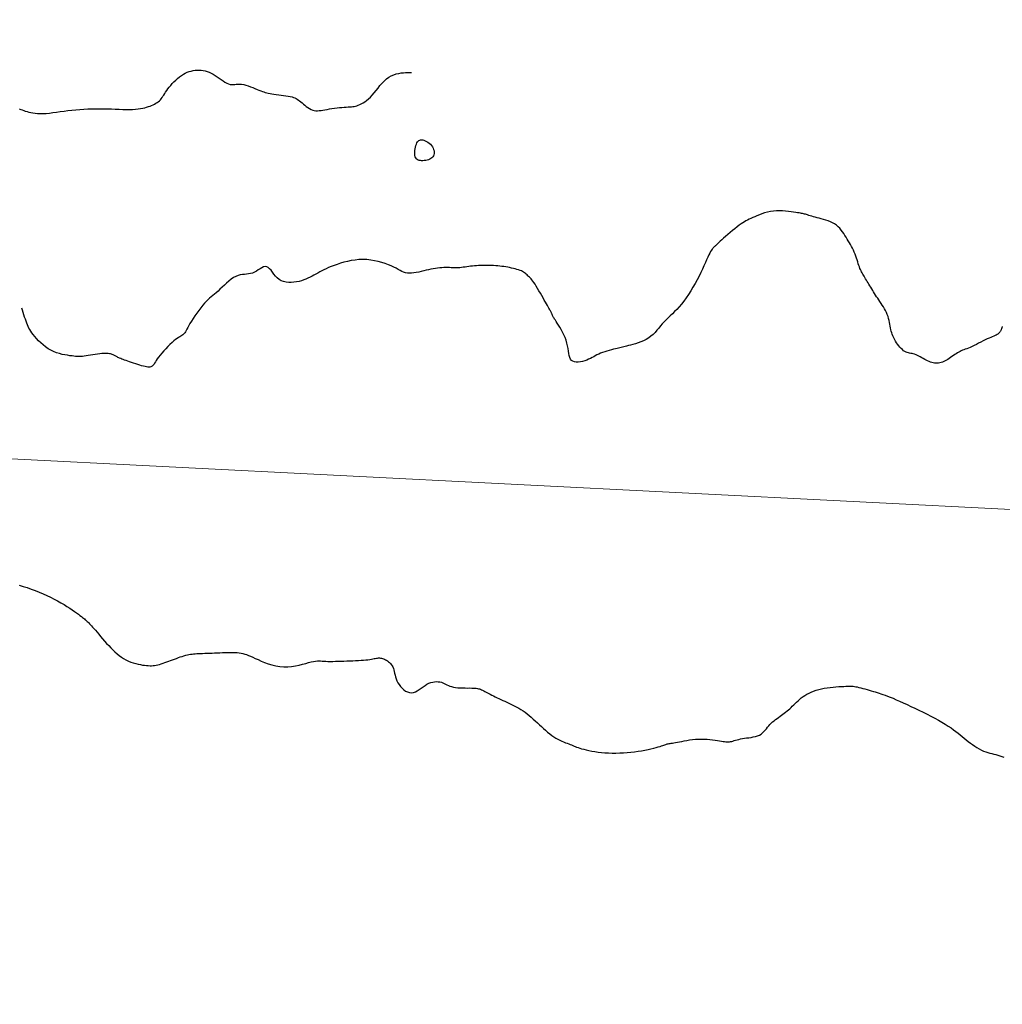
# Model space of a CAD drawing. Header units: millimetres. Extents: x 32690613 to 32693367, y 5343692 to 5344708.
# Tile 407 of 656: x 32692615 to 32692646, y 5344193 to 5344224. Entities that reach past the tile are written whole.
import ezdxf

# ---------------------------------------------------------------- set-up
doc = ezdxf.new("R2010")
doc.units = ezdxf.units.MM
doc.header["$LTSCALE"] = 20
doc.layers.get('0').update_dxf_attribs({"lineweight": 18})
doc.layers.get('Defpoints').update_dxf_attribs({"color": 11, "lineweight": 18})
doc.layers.add('02-DGM_HL_492.50', color=92, linetype='Continuous')
doc.layers.add('02-DGM_HL_493.00', color=102, linetype='Continuous')

# ---------------------------------------------------------------- blocks, each defined once
blk = doc.blocks.new('A$C78070446')
blk.add_line((4469482.471, 5342769.75), (4470232.054, 5342702.499))

msp = doc.modelspace()

# ---------------------------------------------------------------- linework, layer by layer
at = {"layer": '02-DGM_HL_492.50', "elevation": 492.5, "flags": 128}
for points in [[(32692645.969, 5344214.734), (32692645.964, 5344214.72), (32692645.959, 5344214.708), (32692645.954, 5344214.695), (32692645.948, 5344214.683), (32692645.943, 5344214.67), (32692645.937, 5344214.656), (32692645.931, 5344214.641), (32692645.924, 5344214.624), (32692645.917, 5344214.606), (32692645.908, 5344214.587), (32692645.897, 5344214.568), (32692645.884, 5344214.548), (32692645.868, 5344214.529), (32692645.849, 5344214.51), (32692645.827, 5344214.492), (32692645.8, 5344214.475), (32692645.769, 5344214.459), (32692645.734, 5344214.443), (32692645.694, 5344214.426), (32692645.649, 5344214.408), (32692645.6, 5344214.387), (32692645.546, 5344214.364), (32692645.487, 5344214.338), (32692645.424, 5344214.307), (32692645.356, 5344214.274), (32692645.286, 5344214.239), (32692645.216, 5344214.203), (32692645.145, 5344214.167), (32692645.076, 5344214.133), (32692645.011, 5344214.101), (32692644.95, 5344214.072), (32692644.894, 5344214.049), (32692644.843, 5344214.028), (32692644.796, 5344214.011), (32692644.752, 5344213.994), (32692644.711, 5344213.979), (32692644.67, 5344213.962), (32692644.63, 5344213.944), (32692644.59, 5344213.923), (32692644.549, 5344213.899), (32692644.506, 5344213.872), (32692644.463, 5344213.843), (32692644.419, 5344213.812), (32692644.374, 5344213.78), (32692644.33, 5344213.749), (32692644.286, 5344213.719), (32692644.242, 5344213.69), (32692644.198, 5344213.664), (32692644.156, 5344213.641), (32692644.113, 5344213.62), (32692644.071, 5344213.603), (32692644.03, 5344213.589), (32692643.988, 5344213.578), (32692643.947, 5344213.571), (32692643.905, 5344213.567), (32692643.863, 5344213.567), (32692643.821, 5344213.571), (32692643.779, 5344213.579), (32692643.736, 5344213.59), (32692643.693, 5344213.604), (32692643.649, 5344213.621), (32692643.605, 5344213.641), (32692643.56, 5344213.664), (32692643.514, 5344213.689), (32692643.467, 5344213.715), (32692643.421, 5344213.742), (32692643.374, 5344213.769), (32692643.328, 5344213.795), (32692643.282, 5344213.818), (32692643.238, 5344213.839), (32692643.195, 5344213.855), (32692643.153, 5344213.867), (32692643.113, 5344213.875), (32692643.074, 5344213.882), (32692643.036, 5344213.888), (32692642.998, 5344213.895), (32692642.961, 5344213.905), (32692642.923, 5344213.919), (32692642.885, 5344213.939), (32692642.846, 5344213.966), (32692642.807, 5344213.999), (32692642.768, 5344214.037), (32692642.73, 5344214.079), (32692642.693, 5344214.124), (32692642.658, 5344214.171), (32692642.625, 5344214.218), (32692642.595, 5344214.264), (32692642.568, 5344214.309), (32692642.544, 5344214.353), (32692642.522, 5344214.397), (32692642.503, 5344214.44), (32692642.487, 5344214.485), (32692642.472, 5344214.531), (32692642.458, 5344214.579), (32692642.446, 5344214.63), (32692642.435, 5344214.685), (32692642.425, 5344214.742), (32692642.414, 5344214.801), (32692642.402, 5344214.862), (32692642.388, 5344214.925), (32692642.372, 5344214.987), (32692642.354, 5344215.05), (32692642.331, 5344215.112), (32692642.305, 5344215.173), (32692642.275, 5344215.233), (32692642.243, 5344215.292), (32692642.208, 5344215.349), (32692642.172, 5344215.406), (32692642.135, 5344215.461), (32692642.099, 5344215.516), (32692642.063, 5344215.569), (32692642.028, 5344215.621), (32692641.994, 5344215.673), (32692641.962, 5344215.723), (32692641.931, 5344215.773), (32692641.9, 5344215.823), (32692641.87, 5344215.872), (32692641.84, 5344215.92), (32692641.811, 5344215.968), (32692641.782, 5344216.016), (32692641.753, 5344216.063), (32692641.725, 5344216.11), (32692641.697, 5344216.155), (32692641.671, 5344216.199), (32692641.645, 5344216.241), (32692641.62, 5344216.282), (32692641.597, 5344216.32), (32692641.576, 5344216.355), (32692641.556, 5344216.389), (32692641.537, 5344216.422), (32692641.519, 5344216.456), (32692641.501, 5344216.49), (32692641.484, 5344216.527), (32692641.467, 5344216.568), (32692641.451, 5344216.612), (32692641.434, 5344216.661), (32692641.416, 5344216.715), (32692641.398, 5344216.772), (32692641.379, 5344216.832), (32692641.358, 5344216.894), (32692641.337, 5344216.956), (32692641.313, 5344217.019), (32692641.288, 5344217.081), (32692641.261, 5344217.142), (32692641.232, 5344217.202), (32692641.201, 5344217.26), (32692641.169, 5344217.318), (32692641.135, 5344217.376), (32692641.1, 5344217.433), (32692641.065, 5344217.491), (32692641.029, 5344217.549), (32692640.992, 5344217.607), (32692640.954, 5344217.666), (32692640.915, 5344217.723), (32692640.873, 5344217.779), (32692640.828, 5344217.833), (32692640.779, 5344217.883), (32692640.725, 5344217.93), (32692640.667, 5344217.972), (32692640.603, 5344218.008), (32692640.535, 5344218.04), (32692640.464, 5344218.068), (32692640.391, 5344218.092), (32692640.318, 5344218.114), (32692640.246, 5344218.133), (32692640.177, 5344218.15), (32692640.111, 5344218.167), (32692640.051, 5344218.183), (32692639.995, 5344218.199), (32692639.944, 5344218.214), (32692639.897, 5344218.228), (32692639.854, 5344218.241), (32692639.815, 5344218.254), (32692639.779, 5344218.265), (32692639.746, 5344218.275), (32692639.715, 5344218.283), (32692639.686, 5344218.291), (32692639.656, 5344218.298), (32692639.623, 5344218.304), (32692639.587, 5344218.311), (32692639.545, 5344218.318), (32692639.496, 5344218.326), (32692639.438, 5344218.335), (32692639.37, 5344218.346), (32692639.293, 5344218.357), (32692639.209, 5344218.368), (32692639.119, 5344218.377), (32692639.025, 5344218.384), (32692638.928, 5344218.387), (32692638.83, 5344218.385), (32692638.733, 5344218.377), (32692638.638, 5344218.362), (32692638.545, 5344218.342), (32692638.456, 5344218.317), (32692638.371, 5344218.289), (32692638.29, 5344218.259), (32692638.213, 5344218.228), (32692638.143, 5344218.198), (32692638.078, 5344218.169), (32692638.02, 5344218.143), (32692637.966, 5344218.118), (32692637.916, 5344218.094), (32692637.867, 5344218.069), (32692637.818, 5344218.041), (32692637.767, 5344218.009), (32692637.712, 5344217.972), (32692637.653, 5344217.929), (32692637.587, 5344217.878), (32692637.516, 5344217.821), (32692637.442, 5344217.761), (32692637.367, 5344217.698), (32692637.294, 5344217.635), (32692637.224, 5344217.575), (32692637.159, 5344217.518), (32692637.102, 5344217.467), (32692637.053, 5344217.423), (32692637.013, 5344217.387), (32692636.98, 5344217.356), (32692636.953, 5344217.33), (32692636.931, 5344217.309), (32692636.912, 5344217.291), (32692636.896, 5344217.276), (32692636.88, 5344217.262), (32692636.865, 5344217.249), (32692636.85, 5344217.236), (32692636.833, 5344217.22), (32692636.815, 5344217.2), (32692636.796, 5344217.175), (32692636.774, 5344217.143), (32692636.751, 5344217.102), (32692636.724, 5344217.052), (32692636.694, 5344216.99), (32692636.66, 5344216.919), (32692636.623, 5344216.837), (32692636.583, 5344216.748), (32692636.539, 5344216.651), (32692636.491, 5344216.547), (32692636.439, 5344216.438), (32692636.383, 5344216.325), (32692636.323, 5344216.209), (32692636.259, 5344216.091), (32692636.192, 5344215.973), (32692636.123, 5344215.857), (32692636.052, 5344215.743), (32692635.979, 5344215.634), (32692635.906, 5344215.531), (32692635.832, 5344215.437), (32692635.758, 5344215.351), (32692635.685, 5344215.272), (32692635.613, 5344215.201), (32692635.542, 5344215.133), (32692635.473, 5344215.069), (32692635.407, 5344215.007), (32692635.342, 5344214.945), (32692635.281, 5344214.881), (32692635.222, 5344214.815), (32692635.165, 5344214.747), (32692635.109, 5344214.678), (32692635.053, 5344214.61), (32692634.994, 5344214.544), (32692634.933, 5344214.481), (32692634.866, 5344214.421), (32692634.795, 5344214.368), (32692634.716, 5344214.32), (32692634.633, 5344214.278), (32692634.547, 5344214.242), (32692634.461, 5344214.211), (32692634.376, 5344214.184), (32692634.295, 5344214.161), (32692634.22, 5344214.142), (32692634.154, 5344214.126), (32692634.096, 5344214.112), (32692634.047, 5344214.1), (32692634.004, 5344214.09), (32692633.964, 5344214.08), (32692633.926, 5344214.071), (32692633.886, 5344214.061), (32692633.844, 5344214.051), (32692633.796, 5344214.039), (32692633.74, 5344214.026), (32692633.679, 5344214.011), (32692633.613, 5344213.994), (32692633.544, 5344213.975), (32692633.474, 5344213.955), (32692633.405, 5344213.933), (32692633.337, 5344213.91), (32692633.273, 5344213.885), (32692633.214, 5344213.858), (32692633.159, 5344213.831), (32692633.107, 5344213.803), (32692633.055, 5344213.775), (32692633.004, 5344213.748), (32692632.951, 5344213.721), (32692632.896, 5344213.695), (32692632.837, 5344213.671), (32692632.773, 5344213.649), (32692632.706, 5344213.63), (32692632.638, 5344213.616), (32692632.57, 5344213.608), (32692632.506, 5344213.607), (32692632.447, 5344213.614), (32692632.395, 5344213.631), (32692632.353, 5344213.66), (32692632.321, 5344213.7), (32692632.298, 5344213.751), (32692632.282, 5344213.812), (32692632.27, 5344213.881), (32692632.259, 5344213.956), (32692632.248, 5344214.037), (32692632.233, 5344214.121), (32692632.212, 5344214.208), (32692632.184, 5344214.296), (32692632.15, 5344214.384), (32692632.11, 5344214.47), (32692632.068, 5344214.553), (32692632.024, 5344214.633), (32692631.981, 5344214.707), (32692631.94, 5344214.774), (32692631.903, 5344214.834), (32692631.871, 5344214.885), (32692631.844, 5344214.929), (32692631.822, 5344214.965), (32692631.803, 5344214.995), (32692631.788, 5344215.02), (32692631.776, 5344215.041), (32692631.766, 5344215.059), (32692631.758, 5344215.075), (32692631.751, 5344215.09), (32692631.744, 5344215.104), (32692631.739, 5344215.118), (32692631.733, 5344215.133), (32692631.726, 5344215.148), (32692631.719, 5344215.164), (32692631.711, 5344215.182), (32692631.701, 5344215.202), (32692631.689, 5344215.224), (32692631.675, 5344215.249), (32692631.659, 5344215.278), (32692631.64, 5344215.312), (32692631.618, 5344215.35), (32692631.592, 5344215.394), (32692631.563, 5344215.445), (32692631.531, 5344215.502), (32692631.494, 5344215.567), (32692631.455, 5344215.637), (32692631.413, 5344215.711), (32692631.37, 5344215.786), (32692631.327, 5344215.861), (32692631.284, 5344215.934), (32692631.243, 5344216.001), (32692631.204, 5344216.063), (32692631.168, 5344216.116), (32692631.135, 5344216.161), (32692631.105, 5344216.2), (32692631.076, 5344216.234), (32692631.049, 5344216.263), (32692631.024, 5344216.289), (32692630.999, 5344216.312), (32692630.975, 5344216.335), (32692630.95, 5344216.358), (32692630.925, 5344216.38), (32692630.899, 5344216.402), (32692630.871, 5344216.424), (32692630.84, 5344216.445), (32692630.807, 5344216.465), (32692630.77, 5344216.484), (32692630.728, 5344216.503), (32692630.682, 5344216.52), (32692630.632, 5344216.536), (32692630.578, 5344216.551), (32692630.521, 5344216.565), (32692630.462, 5344216.578), (32692630.401, 5344216.59), (32692630.339, 5344216.601), (32692630.276, 5344216.612), (32692630.213, 5344216.621), (32692630.15, 5344216.63), (32692630.087, 5344216.637), (32692630.023, 5344216.644), (32692629.959, 5344216.65), (32692629.894, 5344216.654), (32692629.828, 5344216.658), (32692629.762, 5344216.66), (32692629.694, 5344216.661), (32692629.626, 5344216.661), (32692629.557, 5344216.66), (32692629.489, 5344216.658), (32692629.421, 5344216.655), (32692629.355, 5344216.651), (32692629.29, 5344216.646), (32692629.226, 5344216.639), (32692629.165, 5344216.632), (32692629.106, 5344216.624), (32692629.048, 5344216.616), (32692628.992, 5344216.608), (32692628.937, 5344216.6), (32692628.883, 5344216.594), (32692628.829, 5344216.589), (32692628.776, 5344216.586), (32692628.722, 5344216.585), (32692628.668, 5344216.585), (32692628.614, 5344216.587), (32692628.558, 5344216.589), (32692628.502, 5344216.591), (32692628.444, 5344216.593), (32692628.384, 5344216.593), (32692628.323, 5344216.592), (32692628.259, 5344216.588), (32692628.194, 5344216.583), (32692628.126, 5344216.575), (32692628.057, 5344216.565), (32692627.986, 5344216.553), (32692627.913, 5344216.539), (32692627.838, 5344216.524), (32692627.762, 5344216.507), (32692627.685, 5344216.488), (32692627.607, 5344216.469), (32692627.529, 5344216.451), (32692627.452, 5344216.435), (32692627.377, 5344216.423), (32692627.304, 5344216.414), (32692627.235, 5344216.412), (32692627.17, 5344216.416), (32692627.109, 5344216.428), (32692627.051, 5344216.446), (32692626.995, 5344216.471), (32692626.937, 5344216.501), (32692626.877, 5344216.534), (32692626.812, 5344216.57), (32692626.741, 5344216.608), (32692626.661, 5344216.646), (32692626.571, 5344216.684), (32692626.472, 5344216.721), (32692626.365, 5344216.755), (32692626.252, 5344216.785), (32692626.134, 5344216.81), (32692626.012, 5344216.83), (32692625.888, 5344216.843), (32692625.763, 5344216.847), (32692625.638, 5344216.843), (32692625.515, 5344216.831), (32692625.394, 5344216.813), (32692625.276, 5344216.788), (32692625.161, 5344216.76), (32692625.052, 5344216.728), (32692624.949, 5344216.694), (32692624.853, 5344216.659), (32692624.764, 5344216.624), (32692624.683, 5344216.59), (32692624.607, 5344216.555), (32692624.535, 5344216.521), (32692624.468, 5344216.488), (32692624.404, 5344216.454), (32692624.341, 5344216.42), (32692624.28, 5344216.386), (32692624.219, 5344216.353), (32692624.157, 5344216.32), (32692624.094, 5344216.287), (32692624.03, 5344216.257), (32692623.963, 5344216.228), (32692623.894, 5344216.201), (32692623.822, 5344216.177), (32692623.747, 5344216.157), (32692623.668, 5344216.14), (32692623.586, 5344216.129), (32692623.503, 5344216.123), (32692623.42, 5344216.123), (32692623.339, 5344216.132), (32692623.26, 5344216.15), (32692623.187, 5344216.177), (32692623.119, 5344216.216), (32692623.058, 5344216.266), (32692623.004, 5344216.323), (32692622.953, 5344216.385), (32692622.907, 5344216.447), (32692622.862, 5344216.506), (32692622.819, 5344216.556), (32692622.774, 5344216.595), (32692622.728, 5344216.618), (32692622.679, 5344216.622), (32692622.627, 5344216.611), (32692622.573, 5344216.587), (32692622.517, 5344216.555), (32692622.459, 5344216.519), (32692622.399, 5344216.482), (32692622.339, 5344216.447), (32692622.277, 5344216.419), (32692622.215, 5344216.401), (32692622.153, 5344216.39), (32692622.09, 5344216.383), (32692622.025, 5344216.378), (32692621.96, 5344216.372), (32692621.892, 5344216.361), (32692621.824, 5344216.343), (32692621.753, 5344216.315), (32692621.681, 5344216.275), (32692621.607, 5344216.225), (32692621.533, 5344216.166), (32692621.459, 5344216.102), (32692621.387, 5344216.036), (32692621.317, 5344215.97), (32692621.25, 5344215.907), (32692621.188, 5344215.849), (32692621.129, 5344215.798), (32692621.075, 5344215.752), (32692621.023, 5344215.711), (32692620.973, 5344215.67), (32692620.923, 5344215.628), (32692620.873, 5344215.582), (32692620.82, 5344215.53), (32692620.764, 5344215.471), (32692620.705, 5344215.401), (32692620.643, 5344215.323), (32692620.58, 5344215.24), (32692620.518, 5344215.153), (32692620.457, 5344215.066), (32692620.399, 5344214.98), (32692620.347, 5344214.898), (32692620.3, 5344214.823), (32692620.261, 5344214.757), (32692620.229, 5344214.699), (32692620.201, 5344214.648), (32692620.178, 5344214.605), (32692620.157, 5344214.567), (32692620.137, 5344214.535), (32692620.117, 5344214.508), (32692620.095, 5344214.484), (32692620.071, 5344214.464), (32692620.044, 5344214.445), (32692620.013, 5344214.426), (32692619.979, 5344214.406), (32692619.94, 5344214.382), (32692619.896, 5344214.353), (32692619.847, 5344214.318), (32692619.793, 5344214.275), (32692619.734, 5344214.223), (32692619.67, 5344214.163), (32692619.605, 5344214.098), (32692619.539, 5344214.029), (32692619.475, 5344213.959), (32692619.414, 5344213.889), (32692619.358, 5344213.822), (32692619.309, 5344213.76), (32692619.269, 5344213.704), (32692619.236, 5344213.655), (32692619.209, 5344213.612), (32692619.186, 5344213.575), (32692619.167, 5344213.543), (32692619.149, 5344213.516), (32692619.131, 5344213.495), (32692619.112, 5344213.477), (32692619.09, 5344213.464), (32692619.065, 5344213.455), (32692619.037, 5344213.449), (32692619.005, 5344213.448), (32692618.969, 5344213.45), (32692618.928, 5344213.455), (32692618.882, 5344213.464), (32692618.831, 5344213.476), (32692618.775, 5344213.491), (32692618.714, 5344213.508), (32692618.651, 5344213.528), (32692618.586, 5344213.549), (32692618.52, 5344213.57), (32692618.456, 5344213.592), (32692618.394, 5344213.613), (32692618.336, 5344213.633), (32692618.282, 5344213.652), (32692618.234, 5344213.67), (32692618.189, 5344213.686), (32692618.149, 5344213.701), (32692618.113, 5344213.716), (32692618.08, 5344213.729), (32692618.05, 5344213.743), (32692618.023, 5344213.756), (32692617.999, 5344213.768), (32692617.976, 5344213.781), (32692617.955, 5344213.793), (32692617.935, 5344213.805), (32692617.914, 5344213.817), (32692617.893, 5344213.828), (32692617.871, 5344213.839), (32692617.846, 5344213.849), (32692617.819, 5344213.858), (32692617.789, 5344213.866), (32692617.755, 5344213.872), (32692617.718, 5344213.878), (32692617.675, 5344213.881), (32692617.628, 5344213.882), (32692617.575, 5344213.88), (32692617.516, 5344213.876), (32692617.45, 5344213.868), (32692617.38, 5344213.859), (32692617.307, 5344213.847), (32692617.233, 5344213.835), (32692617.16, 5344213.822), (32692617.089, 5344213.81), (32692617.022, 5344213.8), (32692616.961, 5344213.791), (32692616.908, 5344213.784), (32692616.861, 5344213.781), (32692616.817, 5344213.779), (32692616.774, 5344213.78), (32692616.731, 5344213.783), (32692616.685, 5344213.787), (32692616.634, 5344213.793), (32692616.575, 5344213.8), (32692616.508, 5344213.809), (32692616.433, 5344213.82), (32692616.351, 5344213.834), (32692616.265, 5344213.851), (32692616.176, 5344213.874), (32692616.085, 5344213.902), (32692615.995, 5344213.937), (32692615.906, 5344213.98), (32692615.82, 5344214.03), (32692615.738, 5344214.088), (32692615.66, 5344214.15), (32692615.586, 5344214.215), (32692615.518, 5344214.282), (32692615.456, 5344214.349), (32692615.4, 5344214.414), (32692615.35, 5344214.475), (32692615.308, 5344214.531), (32692615.271, 5344214.583), (32692615.24, 5344214.633), (32692615.212, 5344214.682), (32692615.188, 5344214.731), (32692615.166, 5344214.781), (32692615.145, 5344214.836), (32692615.124, 5344214.894), (32692615.102, 5344214.959), (32692615.079, 5344215.028), (32692615.056, 5344215.101), (32692615.033, 5344215.175), (32692615.01, 5344215.25), (32692614.989, 5344215.315)], [(32692614.908, 5344206.558), (32692615.033, 5344206.521), (32692615.16, 5344206.481), (32692615.286, 5344206.437), (32692615.413, 5344206.39), (32692615.538, 5344206.34), (32692615.661, 5344206.287), (32692615.781, 5344206.232), (32692615.899, 5344206.176), (32692616.012, 5344206.118), (32692616.121, 5344206.06), (32692616.225, 5344206.002), (32692616.324, 5344205.944), (32692616.416, 5344205.887), (32692616.502, 5344205.832), (32692616.582, 5344205.779), (32692616.654, 5344205.729), (32692616.72, 5344205.683), (32692616.777, 5344205.641), (32692616.827, 5344205.604), (32692616.87, 5344205.571), (32692616.907, 5344205.541), (32692616.938, 5344205.515), (32692616.966, 5344205.491), (32692616.991, 5344205.469), (32692617.014, 5344205.449), (32692617.036, 5344205.428), (32692617.057, 5344205.408), (32692617.08, 5344205.387), (32692617.104, 5344205.364), (32692617.13, 5344205.338), (32692617.158, 5344205.309), (32692617.19, 5344205.274), (32692617.226, 5344205.234), (32692617.267, 5344205.187), (32692617.314, 5344205.133), (32692617.365, 5344205.073), (32692617.42, 5344205.008), (32692617.479, 5344204.938), (32692617.54, 5344204.867), (32692617.603, 5344204.794), (32692617.668, 5344204.721), (32692617.733, 5344204.65), (32692617.799, 5344204.581), (32692617.864, 5344204.514), (32692617.93, 5344204.452), (32692617.997, 5344204.392), (32692618.065, 5344204.337), (32692618.134, 5344204.286), (32692618.206, 5344204.24), (32692618.279, 5344204.198), (32692618.355, 5344204.162), (32692618.432, 5344204.131), (32692618.509, 5344204.104), (32692618.586, 5344204.082), (32692618.661, 5344204.063), (32692618.735, 5344204.048), (32692618.804, 5344204.036), (32692618.87, 5344204.027), (32692618.93, 5344204.02), (32692618.986, 5344204.016), (32692619.039, 5344204.014), (32692619.089, 5344204.015), (32692619.138, 5344204.018), (32692619.186, 5344204.024), (32692619.235, 5344204.032), (32692619.286, 5344204.043), (32692619.339, 5344204.057), (32692619.394, 5344204.073), (32692619.451, 5344204.091), (32692619.509, 5344204.111), (32692619.569, 5344204.132), (32692619.629, 5344204.154), (32692619.691, 5344204.177), (32692619.752, 5344204.2), (32692619.814, 5344204.223), (32692619.875, 5344204.246), (32692619.936, 5344204.269), (32692619.996, 5344204.29), (32692620.054, 5344204.31), (32692620.111, 5344204.328), (32692620.166, 5344204.344), (32692620.219, 5344204.357), (32692620.269, 5344204.369), (32692620.318, 5344204.377), (32692620.367, 5344204.384), (32692620.416, 5344204.39), (32692620.466, 5344204.393), (32692620.518, 5344204.397), (32692620.574, 5344204.399), (32692620.634, 5344204.402), (32692620.699, 5344204.404), (32692620.768, 5344204.407), (32692620.842, 5344204.41), (32692620.919, 5344204.413), (32692620.998, 5344204.416), (32692621.079, 5344204.419), (32692621.162, 5344204.422), (32692621.245, 5344204.425), (32692621.328, 5344204.429), (32692621.41, 5344204.431), (32692621.492, 5344204.434), (32692621.571, 5344204.435), (32692621.648, 5344204.434), (32692621.721, 5344204.432), (32692621.791, 5344204.428), (32692621.856, 5344204.421), (32692621.917, 5344204.412), (32692621.975, 5344204.4), (32692622.031, 5344204.384), (32692622.088, 5344204.365), (32692622.148, 5344204.341), (32692622.212, 5344204.314), (32692622.284, 5344204.283), (32692622.364, 5344204.247), (32692622.454, 5344204.206), (32692622.553, 5344204.163), (32692622.66, 5344204.12), (32692622.773, 5344204.079), (32692622.892, 5344204.041), (32692623.014, 5344204.01), (32692623.138, 5344203.988), (32692623.264, 5344203.976), (32692623.389, 5344203.977), (32692623.512, 5344203.988), (32692623.631, 5344204.007), (32692623.746, 5344204.031), (32692623.855, 5344204.059), (32692623.957, 5344204.087), (32692624.05, 5344204.113), (32692624.133, 5344204.135), (32692624.205, 5344204.151), (32692624.268, 5344204.16), (32692624.325, 5344204.165), (32692624.377, 5344204.166), (32692624.427, 5344204.164), (32692624.478, 5344204.16), (32692624.532, 5344204.156), (32692624.591, 5344204.153), (32692624.658, 5344204.151), (32692624.731, 5344204.15), (32692624.81, 5344204.151), (32692624.894, 5344204.153), (32692624.981, 5344204.155), (32692625.072, 5344204.158), (32692625.164, 5344204.162), (32692625.258, 5344204.165), (32692625.351, 5344204.169), (32692625.444, 5344204.173), (32692625.535, 5344204.177), (32692625.622, 5344204.181), (32692625.706, 5344204.186), (32692625.785, 5344204.192), (32692625.858, 5344204.198), (32692625.924, 5344204.205), (32692625.982, 5344204.213), (32692626.034, 5344204.222), (32692626.079, 5344204.23), (32692626.12, 5344204.239), (32692626.157, 5344204.246), (32692626.191, 5344204.253), (32692626.224, 5344204.257), (32692626.255, 5344204.26), (32692626.286, 5344204.26), (32692626.318, 5344204.257), (32692626.349, 5344204.252), (32692626.381, 5344204.244), (32692626.412, 5344204.233), (32692626.444, 5344204.22), (32692626.476, 5344204.205), (32692626.508, 5344204.186), (32692626.54, 5344204.165), (32692626.572, 5344204.142), (32692626.602, 5344204.115), (32692626.632, 5344204.085), (32692626.659, 5344204.052), (32692626.685, 5344204.015), (32692626.707, 5344203.975), (32692626.727, 5344203.931), (32692626.742, 5344203.883), (32692626.756, 5344203.831), (32692626.768, 5344203.776), (32692626.782, 5344203.719), (32692626.797, 5344203.66), (32692626.816, 5344203.6), (32692626.839, 5344203.539), (32692626.869, 5344203.478), (32692626.907, 5344203.417), (32692626.951, 5344203.358), (32692627.001, 5344203.304), (32692627.055, 5344203.256), (32692627.113, 5344203.215), (32692627.174, 5344203.185), (32692627.236, 5344203.166), (32692627.299, 5344203.161), (32692627.361, 5344203.171), (32692627.423, 5344203.193), (32692627.484, 5344203.225), (32692627.545, 5344203.264), (32692627.606, 5344203.307), (32692627.667, 5344203.351), (32692627.727, 5344203.393), (32692627.789, 5344203.43), (32692627.85, 5344203.46), (32692627.911, 5344203.482), (32692627.971, 5344203.498), (32692628.03, 5344203.507), (32692628.088, 5344203.511), (32692628.143, 5344203.508), (32692628.196, 5344203.501), (32692628.245, 5344203.49), (32692628.291, 5344203.474), (32692628.334, 5344203.455), (32692628.377, 5344203.435), (32692628.42, 5344203.413), (32692628.465, 5344203.392), (32692628.513, 5344203.371), (32692628.567, 5344203.353), (32692628.626, 5344203.338), (32692628.693, 5344203.327), (32692628.765, 5344203.319), (32692628.841, 5344203.314), (32692628.918, 5344203.312), (32692628.995, 5344203.311), (32692629.069, 5344203.31), (32692629.139, 5344203.311), (32692629.203, 5344203.31), (32692629.258, 5344203.309), (32692629.306, 5344203.306), (32692629.348, 5344203.302), (32692629.386, 5344203.297), (32692629.42, 5344203.289), (32692629.451, 5344203.28), (32692629.482, 5344203.269), (32692629.513, 5344203.256), (32692629.546, 5344203.24), (32692629.581, 5344203.223), (32692629.617, 5344203.203), (32692629.656, 5344203.182), (32692629.697, 5344203.159), (32692629.741, 5344203.136), (32692629.787, 5344203.111), (32692629.837, 5344203.085), (32692629.889, 5344203.058), (32692629.945, 5344203.031), (32692630.003, 5344203.004), (32692630.062, 5344202.976), (32692630.123, 5344202.948), (32692630.186, 5344202.919), (32692630.249, 5344202.89), (32692630.313, 5344202.862), (32692630.376, 5344202.833), (32692630.44, 5344202.803), (32692630.504, 5344202.773), (32692630.568, 5344202.741), (32692630.631, 5344202.707), (32692630.695, 5344202.671), (32692630.759, 5344202.632), (32692630.824, 5344202.59), (32692630.888, 5344202.543), (32692630.953, 5344202.494), (32692631.017, 5344202.441), (32692631.082, 5344202.386), (32692631.147, 5344202.329), (32692631.211, 5344202.271), (32692631.276, 5344202.211), (32692631.341, 5344202.151), (32692631.406, 5344202.091), (32692631.471, 5344202.032), (32692631.536, 5344201.974), (32692631.6, 5344201.918), (32692631.665, 5344201.865), (32692631.73, 5344201.815), (32692631.794, 5344201.768), (32692631.858, 5344201.727), (32692631.922, 5344201.69), (32692631.985, 5344201.658), (32692632.047, 5344201.63), (32692632.107, 5344201.605), (32692632.164, 5344201.583), (32692632.219, 5344201.563), (32692632.27, 5344201.545), (32692632.316, 5344201.528), (32692632.359, 5344201.511), (32692632.398, 5344201.494), (32692632.436, 5344201.478), (32692632.475, 5344201.461), (32692632.516, 5344201.444), (32692632.562, 5344201.427), (32692632.613, 5344201.409), (32692632.672, 5344201.391), (32692632.74, 5344201.373), (32692632.816, 5344201.354), (32692632.9, 5344201.335), (32692632.992, 5344201.318), (32692633.089, 5344201.301), (32692633.192, 5344201.287), (32692633.299, 5344201.274), (32692633.411, 5344201.265), (32692633.525, 5344201.258), (32692633.642, 5344201.255), (32692633.76, 5344201.255), (32692633.879, 5344201.257), (32692633.998, 5344201.263), (32692634.116, 5344201.271), (32692634.234, 5344201.282), (32692634.349, 5344201.296), (32692634.462, 5344201.312), (32692634.571, 5344201.33), (32692634.675, 5344201.349), (32692634.774, 5344201.37), (32692634.866, 5344201.39), (32692634.951, 5344201.411), (32692635.027, 5344201.431), (32692635.094, 5344201.45), (32692635.151, 5344201.467), (32692635.199, 5344201.483), (32692635.239, 5344201.497), (32692635.274, 5344201.509), (32692635.304, 5344201.52), (32692635.331, 5344201.53), (32692635.356, 5344201.538), (32692635.382, 5344201.545), (32692635.408, 5344201.55), (32692635.437, 5344201.555), (32692635.469, 5344201.56), (32692635.504, 5344201.565), (32692635.544, 5344201.57), (32692635.59, 5344201.577), (32692635.641, 5344201.585), (32692635.7, 5344201.596), (32692635.765, 5344201.609), (32692635.838, 5344201.624), (32692635.916, 5344201.639), (32692636, 5344201.655), (32692636.087, 5344201.669), (32692636.177, 5344201.681), (32692636.269, 5344201.691), (32692636.363, 5344201.697), (32692636.456, 5344201.698), (32692636.549, 5344201.696), (32692636.64, 5344201.69), (32692636.728, 5344201.682), (32692636.812, 5344201.672), (32692636.892, 5344201.661), (32692636.965, 5344201.65), (32692637.032, 5344201.64), (32692637.091, 5344201.63), (32692637.144, 5344201.622), (32692637.191, 5344201.616), (32692637.233, 5344201.612), (32692637.272, 5344201.609), (32692637.309, 5344201.609), (32692637.345, 5344201.612), (32692637.381, 5344201.617), (32692637.417, 5344201.625), (32692637.456, 5344201.635), (32692637.497, 5344201.647), (32692637.54, 5344201.661), (32692637.587, 5344201.674), (32692637.638, 5344201.688), (32692637.693, 5344201.701), (32692637.752, 5344201.712), (32692637.817, 5344201.722), (32692637.885, 5344201.731), (32692637.955, 5344201.741), (32692638.027, 5344201.751), (32692638.097, 5344201.764), (32692638.166, 5344201.78), (32692638.23, 5344201.8), (32692638.29, 5344201.825), (32692638.343, 5344201.856), (32692638.39, 5344201.893), (32692638.433, 5344201.933), (32692638.473, 5344201.976), (32692638.511, 5344202.022), (32692638.548, 5344202.068), (32692638.585, 5344202.113), (32692638.624, 5344202.158), (32692638.666, 5344202.2), (32692638.709, 5344202.24), (32692638.754, 5344202.278), (32692638.801, 5344202.314), (32692638.848, 5344202.349), (32692638.895, 5344202.383), (32692638.942, 5344202.417), (32692638.988, 5344202.45), (32692639.033, 5344202.483), (32692639.077, 5344202.516), (32692639.12, 5344202.55), (32692639.163, 5344202.584), (32692639.205, 5344202.62), (32692639.247, 5344202.656), (32692639.289, 5344202.695), (32692639.331, 5344202.734), (32692639.375, 5344202.776), (32692639.419, 5344202.819), (32692639.464, 5344202.863), (32692639.511, 5344202.907), (32692639.561, 5344202.951), (32692639.613, 5344202.995), (32692639.669, 5344203.037), (32692639.728, 5344203.077), (32692639.791, 5344203.114), (32692639.858, 5344203.149), (32692639.929, 5344203.182), (32692640.003, 5344203.212), (32692640.082, 5344203.238), (32692640.164, 5344203.263), (32692640.249, 5344203.284), (32692640.338, 5344203.302), (32692640.43, 5344203.317), (32692640.523, 5344203.329), (32692640.617, 5344203.339), (32692640.709, 5344203.347), (32692640.797, 5344203.353), (32692640.88, 5344203.357), (32692640.956, 5344203.361), (32692641.023, 5344203.363), (32692641.081, 5344203.366), (32692641.13, 5344203.367), (32692641.174, 5344203.367), (32692641.214, 5344203.367), (32692641.252, 5344203.364), (32692641.29, 5344203.359), (32692641.332, 5344203.352), (32692641.379, 5344203.343), (32692641.432, 5344203.33), (32692641.491, 5344203.315), (32692641.555, 5344203.298), (32692641.622, 5344203.28), (32692641.69, 5344203.261), (32692641.759, 5344203.241), (32692641.826, 5344203.222), (32692641.891, 5344203.203), (32692641.953, 5344203.185), (32692642.012, 5344203.167), (32692642.071, 5344203.149), (32692642.132, 5344203.13), (32692642.195, 5344203.108), (32692642.263, 5344203.083), (32692642.337, 5344203.055), (32692642.42, 5344203.022), (32692642.512, 5344202.984), (32692642.613, 5344202.94), (32692642.721, 5344202.893), (32692642.836, 5344202.841), (32692642.956, 5344202.786), (32692643.079, 5344202.729), (32692643.205, 5344202.669), (32692643.332, 5344202.608), (32692643.46, 5344202.545), (32692643.586, 5344202.482), (32692643.71, 5344202.418), (32692643.831, 5344202.355), (32692643.947, 5344202.291), (32692644.058, 5344202.229), (32692644.162, 5344202.168), (32692644.257, 5344202.108), (32692644.345, 5344202.05), (32692644.425, 5344201.993), (32692644.498, 5344201.938), (32692644.567, 5344201.884), (32692644.632, 5344201.831), (32692644.696, 5344201.779), (32692644.759, 5344201.727), (32692644.822, 5344201.674), (32692644.888, 5344201.622), (32692644.955, 5344201.571), (32692645.024, 5344201.521), (32692645.094, 5344201.473), (32692645.164, 5344201.428), (32692645.234, 5344201.387), (32692645.304, 5344201.35), (32692645.372, 5344201.319), (32692645.44, 5344201.293), (32692645.506, 5344201.272), (32692645.572, 5344201.254), (32692645.636, 5344201.239), (32692645.7, 5344201.224), (32692645.764, 5344201.209), (32692645.827, 5344201.192), (32692645.89, 5344201.172), (32692645.954, 5344201.148), (32692646.017, 5344201.122)]]:
    msp.add_lwpolyline(points, dxfattribs=at)
at = {"layer": '02-DGM_HL_493.00', "elevation": 493, "flags": 128}
msp.add_lwpolyline([(32692614.909, 5344221.606), (32692614.953, 5344221.588), (32692614.999, 5344221.571), (32692615.048, 5344221.553), (32692615.1, 5344221.536), (32692615.154, 5344221.519), (32692615.211, 5344221.503), (32692615.273, 5344221.488), (32692615.338, 5344221.476), (32692615.409, 5344221.466), (32692615.486, 5344221.46), (32692615.569, 5344221.457), (32692615.659, 5344221.458), (32692615.756, 5344221.464), (32692615.86, 5344221.474), (32692615.97, 5344221.487), (32692616.084, 5344221.502), (32692616.203, 5344221.518), (32692616.324, 5344221.535), (32692616.448, 5344221.551), (32692616.572, 5344221.566), (32692616.697, 5344221.578), (32692616.821, 5344221.589), (32692616.946, 5344221.597), (32692617.071, 5344221.604), (32692617.196, 5344221.608), (32692617.321, 5344221.61), (32692617.446, 5344221.611), (32692617.571, 5344221.61), (32692617.696, 5344221.607), (32692617.82, 5344221.603), (32692617.942, 5344221.599), (32692618.062, 5344221.594), (32692618.177, 5344221.591), (32692618.287, 5344221.588), (32692618.392, 5344221.588), (32692618.489, 5344221.59), (32692618.579, 5344221.595), (32692618.661, 5344221.603), (32692618.737, 5344221.614), (32692618.807, 5344221.627), (32692618.872, 5344221.642), (32692618.932, 5344221.658), (32692618.988, 5344221.676), (32692619.041, 5344221.695), (32692619.091, 5344221.715), (32692619.138, 5344221.736), (32692619.183, 5344221.758), (32692619.225, 5344221.781), (32692619.265, 5344221.806), (32692619.301, 5344221.833), (32692619.335, 5344221.862), (32692619.367, 5344221.893), (32692619.396, 5344221.927), (32692619.423, 5344221.963), (32692619.449, 5344222.002), (32692619.476, 5344222.043), (32692619.503, 5344222.087), (32692619.533, 5344222.134), (32692619.566, 5344222.184), (32692619.604, 5344222.236), (32692619.646, 5344222.291), (32692619.692, 5344222.348), (32692619.743, 5344222.405), (32692619.796, 5344222.462), (32692619.853, 5344222.517), (32692619.911, 5344222.57), (32692619.971, 5344222.619), (32692620.032, 5344222.663), (32692620.093, 5344222.701), (32692620.154, 5344222.734), (32692620.216, 5344222.762), (32692620.277, 5344222.784), (32692620.339, 5344222.802), (32692620.401, 5344222.815), (32692620.463, 5344222.824), (32692620.526, 5344222.828), (32692620.588, 5344222.828), (32692620.651, 5344222.825), (32692620.714, 5344222.817), (32692620.777, 5344222.804), (32692620.84, 5344222.786), (32692620.903, 5344222.764), (32692620.967, 5344222.736), (32692621.031, 5344222.702), (32692621.095, 5344222.663), (32692621.159, 5344222.62), (32692621.222, 5344222.575), (32692621.284, 5344222.53), (32692621.345, 5344222.488), (32692621.404, 5344222.45), (32692621.461, 5344222.418), (32692621.516, 5344222.394), (32692621.567, 5344222.38), (32692621.617, 5344222.374), (32692621.665, 5344222.374), (32692621.714, 5344222.378), (32692621.764, 5344222.382), (32692621.817, 5344222.386), (32692621.873, 5344222.387), (32692621.933, 5344222.383), (32692621.998, 5344222.371), (32692622.068, 5344222.353), (32692622.14, 5344222.331), (32692622.212, 5344222.305), (32692622.284, 5344222.277), (32692622.355, 5344222.249), (32692622.421, 5344222.221), (32692622.482, 5344222.196), (32692622.538, 5344222.174), (32692622.588, 5344222.155), (32692622.635, 5344222.139), (32692622.682, 5344222.125), (32692622.728, 5344222.113), (32692622.777, 5344222.102), (32692622.831, 5344222.092), (32692622.89, 5344222.082), (32692622.956, 5344222.073), (32692623.029, 5344222.063), (32692623.105, 5344222.053), (32692623.182, 5344222.043), (32692623.26, 5344222.032), (32692623.334, 5344222.021), (32692623.405, 5344222.009), (32692623.469, 5344221.996), (32692623.525, 5344221.982), (32692623.573, 5344221.967), (32692623.617, 5344221.95), (32692623.656, 5344221.932), (32692623.692, 5344221.91), (32692623.727, 5344221.886), (32692623.763, 5344221.859), (32692623.801, 5344221.829), (32692623.841, 5344221.795), (32692623.884, 5344221.758), (32692623.93, 5344221.721), (32692623.977, 5344221.683), (32692624.026, 5344221.648), (32692624.076, 5344221.616), (32692624.127, 5344221.589), (32692624.178, 5344221.568), (32692624.228, 5344221.555), (32692624.279, 5344221.548), (32692624.332, 5344221.547), (32692624.386, 5344221.55), (32692624.443, 5344221.557), (32692624.503, 5344221.567), (32692624.567, 5344221.579), (32692624.635, 5344221.591), (32692624.709, 5344221.603), (32692624.787, 5344221.614), (32692624.867, 5344221.625), (32692624.947, 5344221.635), (32692625.027, 5344221.644), (32692625.103, 5344221.652), (32692625.175, 5344221.659), (32692625.241, 5344221.664), (32692625.3, 5344221.668), (32692625.352, 5344221.672), (32692625.4, 5344221.675), (32692625.444, 5344221.679), (32692625.486, 5344221.685), (32692625.528, 5344221.693), (32692625.57, 5344221.704), (32692625.615, 5344221.719), (32692625.663, 5344221.739), (32692625.714, 5344221.764), (32692625.768, 5344221.794), (32692625.824, 5344221.83), (32692625.882, 5344221.873), (32692625.941, 5344221.922), (32692626.001, 5344221.977), (32692626.061, 5344222.04), (32692626.121, 5344222.109), (32692626.181, 5344222.184), (32692626.242, 5344222.261), (32692626.304, 5344222.339), (32692626.369, 5344222.415), (32692626.436, 5344222.486), (32692626.506, 5344222.551), (32692626.581, 5344222.606), (32692626.659, 5344222.65), (32692626.739, 5344222.684), (32692626.82, 5344222.71), (32692626.899, 5344222.728), (32692626.975, 5344222.74), (32692627.045, 5344222.747), (32692627.108, 5344222.751), (32692627.161, 5344222.753), (32692627.204, 5344222.754), (32692627.236, 5344222.755), (32692627.26, 5344222.755), (32692627.276, 5344222.755), (32692627.286, 5344222.755), (32692627.292, 5344222.755), (32692627.295, 5344222.755), (32692627.296, 5344222.755)], dxfattribs=at)
msp.add_lwpolyline([(32692627.959, 5344220.411), (32692627.983, 5344220.369), (32692628, 5344220.326), (32692628.011, 5344220.282), (32692628.016, 5344220.239), (32692628.014, 5344220.197), (32692628.006, 5344220.157), (32692627.992, 5344220.12), (32692627.972, 5344220.087), (32692627.945, 5344220.058), (32692627.913, 5344220.034), (32692627.876, 5344220.014), (32692627.836, 5344219.998), (32692627.793, 5344219.986), (32692627.749, 5344219.977), (32692627.705, 5344219.971), (32692627.662, 5344219.968), (32692627.62, 5344219.967), (32692627.58, 5344219.97), (32692627.543, 5344219.977), (32692627.51, 5344219.988), (32692627.48, 5344220.004), (32692627.454, 5344220.026), (32692627.433, 5344220.055), (32692627.417, 5344220.09), (32692627.407, 5344220.132), (32692627.403, 5344220.18), (32692627.403, 5344220.232), (32692627.407, 5344220.286), (32692627.414, 5344220.341), (32692627.425, 5344220.395), (32692627.439, 5344220.445), (32692627.454, 5344220.49), (32692627.471, 5344220.529), (32692627.49, 5344220.562), (32692627.511, 5344220.588), (32692627.534, 5344220.607), (32692627.559, 5344220.621), (32692627.587, 5344220.628), (32692627.619, 5344220.629), (32692627.654, 5344220.624), (32692627.692, 5344220.613), (32692627.733, 5344220.597), (32692627.775, 5344220.576), (32692627.816, 5344220.55), (32692627.857, 5344220.52), (32692627.895, 5344220.487), (32692627.93, 5344220.45)], close=True, dxfattribs=at)

# ---------------------------------------------------------------- block references
at = {"layer": 'Defpoints', "rotation": 2.237485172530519}
msp.add_blockref('A$C78070446', (28434719.524, -168960.664), dxfattribs=at)

doc.saveas('drawing.dxf')
